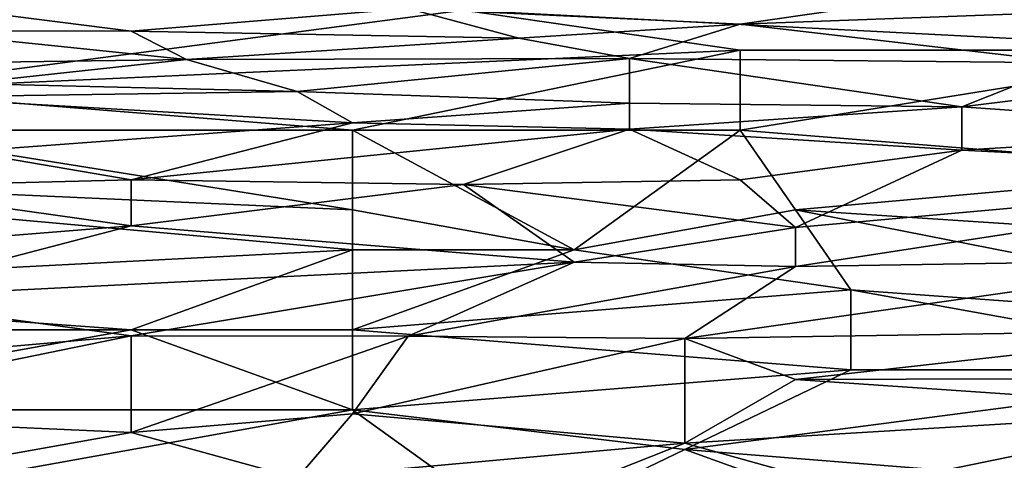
# Model space of a CAD drawing. Extents: x -160 to 10, y -10 to 160.
# Tile 293 of 450: x -0.1374 to -0.1079, y 0.235 to 0.2482. Entities that reach past the tile are written whole.
import ezdxf

# ---------------------------------------------------------------- set-up
doc = ezdxf.new("R2010")
doc.units = 0

msp = doc.modelspace()

# ---------------------------------------------------------------- linework, layer by layer
for points in [[(-0.115821, 0.248049, 0.758899), (-0.125753, 0.24852, 0.766705), (-0.110856, 0.24878, 0.762021)], [(-0.115821, 0.248049, 0.758899), (-0.110856, 0.24878, 0.762021), (-0.10258, 0.248536, 0.757338)], [(-0.142305, 0.246074, 1.1774), (-0.115821, 0.247269, 1.178443), (-0.124098, 0.248463, 1.177656)], [(-0.142305, 0.246074, 1.1774), (-0.124098, 0.248463, 1.177656), (-0.138995, 0.248463, 1.176897)], [(-0.14065, 0.247845, 0.768266), (-0.138995, 0.248472, 0.77295), (-0.134029, 0.247836, 0.765144)], [(-0.138995, 0.248472, 0.77295), (-0.125753, 0.24852, 0.766705), (-0.134029, 0.247836, 0.765144)], [(-0.134029, 0.247836, 0.765144), (-0.125753, 0.24852, 0.766705), (-0.122442, 0.24763, 0.758899)], [(-0.122442, 0.24763, 0.758899), (-0.125753, 0.24852, 0.766705), (-0.115821, 0.248049, 0.758899)], [(-0.100924, 0.247269, 1.179032), (-0.100924, 0.248463, 1.178738), (-0.124098, 0.248463, 1.177656)], [(-0.115821, 0.247269, 1.178443), (-0.100924, 0.247269, 1.179032), (-0.124098, 0.248463, 1.177656)], [(-0.115821, 0.248049, 0.758899), (-0.10258, 0.248536, 0.757338), (-0.10589, 0.246895, 0.749532)], [(-0.132374, 0.246993, 0.758899), (-0.142305, 0.246849, 0.762021), (-0.14065, 0.247845, 0.768266)], [(-0.132374, 0.246993, 0.758899), (-0.14065, 0.247845, 0.768266), (-0.134029, 0.247836, 0.765144)], [(-0.122442, 0.24763, 0.758899), (-0.132374, 0.246993, 0.758899), (-0.134029, 0.247836, 0.765144)], [(-0.119132, 0.24702, 0.754215), (-0.122442, 0.24763, 0.758899), (-0.115821, 0.248049, 0.758899)], [(-0.119132, 0.24702, 0.754215), (-0.115821, 0.248049, 0.758899), (-0.10589, 0.246895, 0.749532)], [(-0.132374, 0.246993, 0.758899), (-0.122442, 0.24763, 0.758899), (-0.119132, 0.24702, 0.754215)], [(-0.127408, 0.24488, 1.178374), (-0.115821, 0.247269, 1.178443), (-0.142305, 0.246074, 1.1774)], [(-0.115821, 0.24488, 1.17889), (-0.115821, 0.247269, 1.178443), (-0.127408, 0.24488, 1.178374)], [(-0.115821, 0.247269, 1.178443), (-0.115821, 0.24488, 1.17889), (-0.100924, 0.247269, 1.179032)], [(-0.115821, 0.24488, 1.17889), (-0.100924, 0.243686, 1.17955), (-0.100924, 0.247269, 1.179032)], [(-0.142305, 0.246849, 0.762021), (-0.132374, 0.246993, 0.758899), (-0.138995, 0.246274, 0.757338)], [(-0.138995, 0.246274, 0.757338), (-0.132374, 0.246993, 0.758899), (-0.129063, 0.246034, 0.752654)], [(-0.132374, 0.246993, 0.758899), (-0.119132, 0.24702, 0.754215), (-0.129063, 0.246034, 0.752654)], [(-0.129063, 0.246034, 0.752654), (-0.119132, 0.24702, 0.754215), (-0.119132, 0.245682, 0.74797)], [(-0.10589, 0.246895, 0.749532), (-0.109201, 0.245578, 0.744848), (-0.119132, 0.24702, 0.754215)], [(-0.119132, 0.245682, 0.74797), (-0.119132, 0.24702, 0.754215), (-0.109201, 0.245578, 0.744848)], [(-0.109201, 0.245578, 0.744848), (-0.097614, 0.247, 0.74797), (-0.099269, 0.24488, 0.740216)], [(-0.10589, 0.246895, 0.749532), (-0.097614, 0.247, 0.74797), (-0.109201, 0.245578, 0.744848)], [(-0.142305, 0.24488, 1.177623), (-0.127408, 0.24488, 1.178374), (-0.142305, 0.246074, 1.1774)], [(-0.138995, 0.246274, 0.757338), (-0.129063, 0.246034, 0.752654), (-0.14065, 0.245864, 0.755776)], [(-0.14065, 0.245864, 0.755776), (-0.129063, 0.246034, 0.752654), (-0.127408, 0.245094, 0.74797)], [(-0.14065, 0.245864, 0.755776), (-0.127408, 0.245094, 0.74797), (-0.138995, 0.244242, 0.74797)], [(-0.127408, 0.245094, 0.74797), (-0.129063, 0.246034, 0.752654), (-0.119132, 0.245682, 0.74797)], [(-0.127408, 0.245094, 0.74797), (-0.119132, 0.245682, 0.74797), (-0.119132, 0.24491, 0.744848)], [(-0.119132, 0.24491, 0.744848), (-0.119132, 0.245682, 0.74797), (-0.109201, 0.245578, 0.744848)], [(-0.109201, 0.245578, 0.744848), (-0.109201, 0.244283, 0.740164), (-0.119132, 0.24491, 0.744848)], [(-0.109201, 0.244283, 0.740164), (-0.109201, 0.245578, 0.744848), (-0.099269, 0.24488, 0.740216)], [(-0.153891, 0.243686, 1.177201), (-0.127408, 0.242492, 1.17864), (-0.142305, 0.24488, 1.177623)], [(-0.127408, 0.242492, 1.17864), (-0.127408, 0.24488, 1.178374), (-0.142305, 0.24488, 1.177623)], [(-0.138995, 0.244242, 0.74797), (-0.127408, 0.245094, 0.74797), (-0.134029, 0.243391, 0.743287)], [(-0.134029, 0.243391, 0.743287), (-0.127408, 0.245094, 0.74797), (-0.119132, 0.24491, 0.744848)], [(-0.134029, 0.243391, 0.743287), (-0.119132, 0.24491, 0.744848), (-0.124098, 0.24325, 0.740164)], [(-0.115821, 0.24488, 1.17889), (-0.127408, 0.24488, 1.178374), (-0.120787, 0.241297, 1.178973)], [(-0.127408, 0.242492, 1.17864), (-0.120787, 0.241297, 1.178973), (-0.127408, 0.24488, 1.178374)], [(-0.124098, 0.24325, 0.740164), (-0.119132, 0.24491, 0.744848), (-0.115821, 0.24339, 0.738603)], [(-0.120787, 0.241297, 1.178973), (-0.114166, 0.242492, 1.179174), (-0.115821, 0.24488, 1.17889)], [(-0.115821, 0.24339, 0.738603), (-0.119132, 0.24491, 0.744848), (-0.109201, 0.244283, 0.740164)], [(-0.114166, 0.242492, 1.179174), (-0.100924, 0.243686, 1.17955), (-0.115821, 0.24488, 1.17889)], [(-0.099269, 0.24488, 0.740216), (-0.095959, 0.243605, 0.735481), (-0.109201, 0.244283, 0.740164)], [(-0.138995, 0.244242, 0.74797), (-0.134029, 0.243391, 0.743287), (-0.142305, 0.243181, 0.744848)], [(-0.115821, 0.24339, 0.738603), (-0.109201, 0.244283, 0.740164), (-0.114166, 0.241968, 0.733919)], [(-0.114166, 0.241968, 0.733919), (-0.109201, 0.244283, 0.740164), (-0.095959, 0.243605, 0.735481)], [(-0.153891, 0.243686, 1.177201), (-0.127408, 0.241297, 1.178693), (-0.127408, 0.242492, 1.17864)], [(-0.150581, 0.240103, 1.177521), (-0.127408, 0.241297, 1.178693), (-0.153891, 0.243686, 1.177201)], [(-0.114166, 0.242492, 1.179174), (-0.095959, 0.241297, 1.179819), (-0.100924, 0.243686, 1.17955)], [(-0.114166, 0.240804, 0.730797), (-0.114166, 0.241968, 0.733919), (-0.095959, 0.243605, 0.735481)], [(-0.095959, 0.243605, 0.735481), (-0.100924, 0.241012, 0.729236), (-0.114166, 0.240804, 0.730797)], [(-0.134029, 0.242017, 0.738603), (-0.147271, 0.240949, 0.738603), (-0.142305, 0.243181, 0.744848)], [(-0.134029, 0.243391, 0.743287), (-0.134029, 0.242017, 0.738603), (-0.142305, 0.243181, 0.744848)], [(-0.124098, 0.24325, 0.740164), (-0.134029, 0.242017, 0.738603), (-0.134029, 0.243391, 0.743287)], [(-0.134029, 0.242017, 0.738603), (-0.124098, 0.24325, 0.740164), (-0.120787, 0.240927, 0.732358)], [(-0.124098, 0.24325, 0.740164), (-0.115821, 0.24339, 0.738603), (-0.114166, 0.241968, 0.733919)], [(-0.124098, 0.24325, 0.740164), (-0.114166, 0.241968, 0.733919), (-0.120787, 0.240927, 0.732358)], [(-0.120787, 0.241297, 1.178973), (-0.127408, 0.242492, 1.17864), (-0.127408, 0.241297, 1.178693)], [(-0.112511, 0.240103, 1.179271), (-0.114166, 0.242492, 1.179174), (-0.120787, 0.241297, 1.178973)], [(-0.095959, 0.238909, 1.179719), (-0.095959, 0.241297, 1.179819), (-0.114166, 0.242492, 1.179174)], [(-0.112511, 0.240103, 1.179271), (-0.095959, 0.238909, 1.179719), (-0.114166, 0.242492, 1.179174)], [(-0.134029, 0.242017, 0.738603), (-0.142305, 0.239852, 0.733919), (-0.147271, 0.240949, 0.738603)], [(-0.120787, 0.240927, 0.732358), (-0.142305, 0.239852, 0.733919), (-0.134029, 0.242017, 0.738603)], [(-0.114166, 0.240804, 0.730797), (-0.120787, 0.240927, 0.732358), (-0.114166, 0.241968, 0.733919)], [(-0.150581, 0.240103, 1.177521), (-0.134029, 0.238909, 1.178334), (-0.127408, 0.241297, 1.178693)], [(-0.127408, 0.238909, 1.178652), (-0.127408, 0.241297, 1.178693), (-0.134029, 0.238909, 1.178334)], [(-0.127408, 0.238909, 1.178652), (-0.112511, 0.240103, 1.179271), (-0.120787, 0.241297, 1.178973)], [(-0.127408, 0.241297, 1.178693), (-0.127408, 0.238909, 1.178652), (-0.120787, 0.241297, 1.178973)], [(-0.142305, 0.239852, 0.733919), (-0.120787, 0.240927, 0.732358), (-0.134029, 0.23873, 0.729236)], [(-0.134029, 0.23873, 0.729236), (-0.120787, 0.240927, 0.732358), (-0.125753, 0.238717, 0.727674)], [(-0.114166, 0.240804, 0.730797), (-0.125753, 0.238717, 0.727674), (-0.120787, 0.240927, 0.732358)], [(-0.125753, 0.238717, 0.727674), (-0.114166, 0.240804, 0.730797), (-0.117477, 0.238653, 0.726113)], [(-0.117477, 0.238653, 0.726113), (-0.100924, 0.241012, 0.729236), (-0.100924, 0.238909, 0.724395)], [(-0.117477, 0.238653, 0.726113), (-0.114166, 0.240804, 0.730797), (-0.100924, 0.241012, 0.729236)], [(-0.162168, 0.238909, 1.176913), (-0.134029, 0.238909, 1.178334), (-0.150581, 0.240103, 1.177521)], [(-0.127408, 0.238909, 1.178652), (-0.112511, 0.237714, 1.179122), (-0.112511, 0.240103, 1.179271)], [(-0.099269, 0.237714, 1.179519), (-0.095959, 0.238909, 1.179719), (-0.112511, 0.240103, 1.179271)], [(-0.099269, 0.237714, 1.179519), (-0.112511, 0.240103, 1.179271), (-0.112511, 0.237714, 1.179122)], [(-0.142305, 0.239852, 0.733919), (-0.134029, 0.23873, 0.729236), (-0.148926, 0.237421, 0.729236)], [(-0.147271, 0.23652, 1.177455), (-0.134029, 0.238909, 1.178334), (-0.162168, 0.238909, 1.176913)], [(-0.145615, 0.236357, 0.726113), (-0.148926, 0.237421, 0.729236), (-0.134029, 0.23873, 0.729236)], [(-0.147271, 0.23652, 1.177455), (-0.127408, 0.23652, 1.178433), (-0.134029, 0.238909, 1.178334)], [(-0.145615, 0.236357, 0.726113), (-0.134029, 0.23873, 0.729236), (-0.134029, 0.235834, 0.722991)], [(-0.127408, 0.23652, 1.178433), (-0.127408, 0.238909, 1.178652), (-0.134029, 0.238909, 1.178334)], [(-0.134029, 0.235834, 0.722991), (-0.134029, 0.23873, 0.729236), (-0.125753, 0.238717, 0.727674)], [(-0.127408, 0.236398, 0.722991), (-0.134029, 0.235834, 0.722991), (-0.125753, 0.238717, 0.727674)], [(-0.127408, 0.23652, 1.178433), (-0.112511, 0.237714, 1.179122), (-0.127408, 0.238909, 1.178652)], [(-0.117477, 0.238653, 0.726113), (-0.127408, 0.236398, 0.722991), (-0.125753, 0.238717, 0.727674)], [(-0.100924, 0.238909, 0.724395), (-0.114166, 0.237418, 0.722991), (-0.117477, 0.238653, 0.726113)], [(-0.114166, 0.237418, 0.722991), (-0.100924, 0.238909, 0.724395), (-0.100924, 0.237465, 0.72143)], [(-0.117477, 0.238653, 0.726113), (-0.117477, 0.23552, 0.719868), (-0.127408, 0.236398, 0.722991)], [(-0.117477, 0.238653, 0.726113), (-0.114166, 0.237418, 0.722991), (-0.117477, 0.23552, 0.719868)], [(-0.112511, 0.237714, 1.179122), (-0.127408, 0.23652, 1.178433), (-0.117477, 0.235326, 1.178662)], [(-0.117477, 0.235326, 1.178662), (-0.099269, 0.237714, 1.179519), (-0.112511, 0.237714, 1.179122)], [(-0.10258, 0.234132, 1.178888), (-0.099269, 0.237714, 1.179519), (-0.117477, 0.235326, 1.178662)], [(-0.117477, 0.23552, 0.719868), (-0.114166, 0.237418, 0.722991), (-0.100924, 0.23652, 0.719658)], [(-0.114166, 0.237418, 0.722991), (-0.100924, 0.237465, 0.72143), (-0.100924, 0.23652, 0.719658)], [(-0.14065, 0.234132, 1.177423), (-0.127408, 0.23652, 1.178433), (-0.147271, 0.23652, 1.177455)], [(-0.134029, 0.235834, 0.722991), (-0.14396, 0.234065, 0.72143), (-0.145615, 0.236357, 0.726113)], [(-0.122442, 0.232937, 1.177986), (-0.127408, 0.23652, 1.178433), (-0.14065, 0.234132, 1.177423)], [(-0.134029, 0.235834, 0.722991), (-0.127408, 0.236398, 0.722991), (-0.129063, 0.234476, 0.719868)], [(-0.127408, 0.236398, 0.722991), (-0.117477, 0.23552, 0.719868), (-0.129063, 0.234476, 0.719868)], [(-0.122442, 0.232937, 1.177986), (-0.117477, 0.235326, 1.178662), (-0.127408, 0.23652, 1.178433)], [(-0.112511, 0.234132, 0.717013), (-0.117477, 0.23552, 0.719868), (-0.100924, 0.23652, 0.719658)], [(-0.10258, 0.234685, 0.716746), (-0.112511, 0.234132, 0.717013), (-0.100924, 0.23652, 0.719658)], [(-0.129063, 0.234476, 0.719868), (-0.14396, 0.234065, 0.72143), (-0.134029, 0.235834, 0.722991)], [(-0.117477, 0.23552, 0.719868), (-0.124098, 0.232896, 0.716746), (-0.129063, 0.234476, 0.719868)], [(-0.112511, 0.234132, 0.717013), (-0.124098, 0.232896, 0.716746), (-0.117477, 0.23552, 0.719868)], [(-0.122442, 0.232937, 1.177986), (-0.110856, 0.232937, 1.17839), (-0.117477, 0.235326, 1.178662)], [(-0.110856, 0.232937, 1.17839), (-0.10258, 0.234132, 1.178888), (-0.117477, 0.235326, 1.178662)]]:
    msp.add_3dface(points)

doc.saveas('drawing.dxf')
